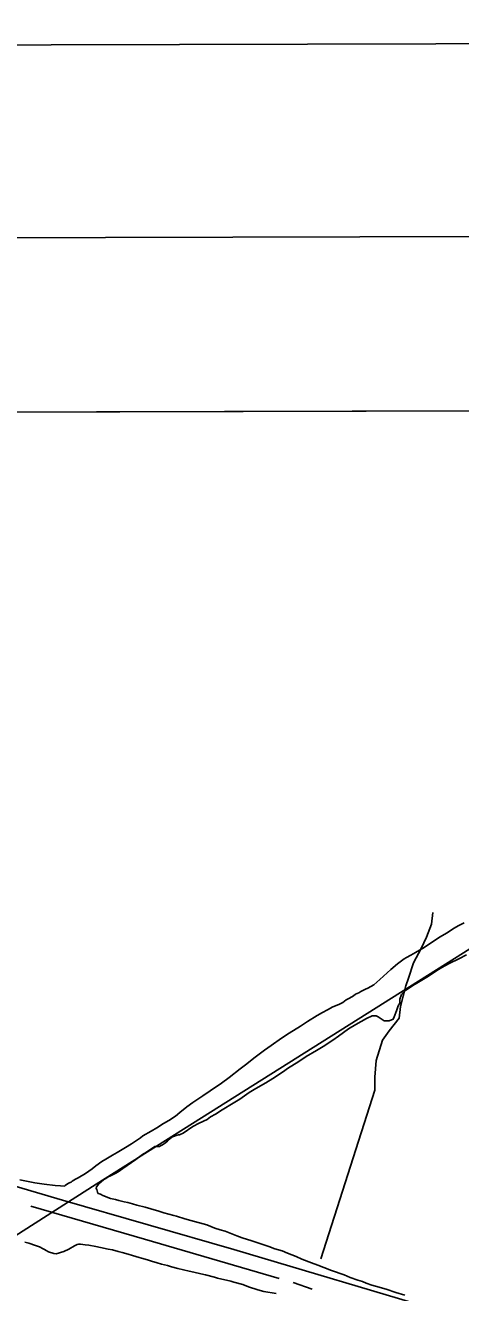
# Model space of a CAD drawing. Extents: x 3355677 to 3393573, y 612928 to 638357.
# Drawn here: x 3368677 to 3370092, y 633662 to 637774 of the extents above; entities that cross this region are included whole.
import ezdxf

# ---------------------------------------------------------------- set-up
doc = ezdxf.new("R2010")
doc.units = 0
for name, color, linetype in [('G-ANNO-NPLT', 7, 'Continuous'), ('V-ANNO-SYMB', 7, 'Continuous'), ('V-GRID-FRAM', 7, 'Continuous'), ('V-ROAD-CNTR', 7, 'Continuous'), ('V-SITE-VEGE', 7, 'Continuous'), ('V-TOPO-SHOR', 7, 'Continuous'), ('V-UTIL-LINE', 7, 'Continuous')]:
    doc.layers.add(name, color=color, linetype=linetype)

msp = doc.modelspace()

# ---------------------------------------------------------------- linework, layer by layer
at = {"layer": 'G-ANNO-NPLT'}
msp.add_lwpolyline([(3356323.2, 613511.2), (3392989.8, 613607.2), (3392926.5, 637773.8), (3356260, 637677.8)], close=True, dxfattribs=at)
at = {"layer": 'V-ANNO-SYMB'}
msp.add_lwpolyline([(3359071.7, 614143.5), (3392154.8, 614230.1), (3392094.8, 637146.6), (3359011.7, 637060), (3359071.7, 614143.5)], dxfattribs=at)
at = {"layer": 'V-GRID-FRAM'}
msp.add_lwpolyline([(3359767.9, 636495.9), (3391341.6, 636578.5), (3391397.2, 618394.8), (3359807.6, 618312.1), (3359767.9, 636495.9)], dxfattribs=at)
at = {"layer": 'V-ROAD-CNTR'}
msp.add_lwpolyline([(3372689.3, 632825.7), (3372172.1, 632979.2), (3371663, 633127.9), (3371281.4, 633235.3), (3370843.5, 633369), (3370214.4, 633552.7), (3370031.1, 633601.7), (3369354.2, 633802.1), (3368798.3, 633962.4), (3368183.6, 634143), (3367760.5, 634265.5), (3367404.6, 634371.9), (3366885, 634523.8), (3366404.2, 634666.2), (3365988.3, 634788.7)], dxfattribs=at)
at = {"layer": 'V-SITE-VEGE'}
for p, q in [((3368026.9, 636517.5), (3371031.6, 636525.3)), ((3370102.9, 634862), (3370083.6, 634852.4)), ((3370025.2, 634817), (3369993.2, 634796.1)), ((3370045.2, 634829), (3370025.2, 634817)), ((3370070, 634844.3), (3370045.2, 634829)), ((3370083.6, 634852.4), (3370070, 634844.3)), ((3369973.2, 634782.4), (3369944.4, 634765.5)), ((3369993.2, 634796.1), (3369973.2, 634782.4)), ((3369907.5, 634745.3), (3369886.7, 634729.3)), ((3369915.5, 634749.4), (3369907.5, 634745.3)), ((3369929.1, 634757.4), (3369915.5, 634749.4)), ((3369944.4, 634765.5), (3369929.1, 634757.4)), ((3369865.1, 634710.8), (3369829.1, 634677.8)), ((3369886.7, 634729.3), (3369865.1, 634710.8)), ((3369789.9, 634649.7), (3369781.9, 634647.3)), ((3369809.1, 634660.9), (3369789.9, 634649.7)), ((3369829.1, 634677.8), (3369809.1, 634660.9)), ((3369719.5, 634611.8), (3369708.3, 634603.8)), ((3369730.7, 634617.5), (3369719.5, 634611.8)), ((3369743.5, 634625.5), (3369730.7, 634617.5)), ((3369749.9, 634630.3), (3369743.5, 634625.5)), ((3369760.3, 634635.2), (3369749.9, 634630.3)), ((3369764.3, 634636.8), (3369760.3, 634635.2)), ((3369766.7, 634639.2), (3369764.3, 634636.8)), ((3369781.9, 634647.3), (3369766.7, 634639.2)), ((3369642.6, 634570.8), (3369625, 634561.1)), ((3369658.6, 634580.4), (3369642.6, 634570.8)), ((3369676.2, 634589.3), (3369658.6, 634580.4)), ((3369695.4, 634597.3), (3369676.2, 634589.3)), ((3369708.3, 634603.8), (3369695.4, 634597.3)), ((3369571.4, 634526.5), (3369534.5, 634504)), ((3369593.8, 634541.8), (3369571.4, 634526.5)), ((3369625, 634561.1), (3369593.8, 634541.8)), ((3369509.7, 634487.9), (3369476.1, 634463.8)), ((3369534.5, 634504), (3369509.7, 634487.9)), ((3369453.7, 634448.5), (3369419.3, 634422.7)), ((3369476.1, 634463.8), (3369453.7, 634448.5)), ((3369396.9, 634405.1), (3369375.3, 634388.2)), ((3369419.3, 634422.7), (3369396.9, 634405.1)), ((3369375.3, 634388.2), (3369339.3, 634360.8)), ((3369314.5, 634342.3), (3369277.6, 634316.6)), ((3369339.3, 634360.8), (3369314.5, 634342.3)), ((3369254.4, 634300.5), (3369221.6, 634278.8)), ((3369277.6, 634316.6), (3369254.4, 634300.5)), ((3369179.2, 634246.6), (3369164.8, 634235.4)), ((3369202.4, 634265.1), (3369179.2, 634246.6)), ((3369221.6, 634278.8), (3369202.4, 634265.1)), ((3369126.4, 634211.2), (3369104, 634196.8)), ((3369143.2, 634220.9), (3369126.4, 634211.2)), ((3369164.8, 634235.4), (3369143.2, 634220.9)), ((3369051.1, 634164.6), (3369022.3, 634145.3)), ((3369059.1, 634171), (3369051.1, 634164.6)), ((3369086.4, 634186.3), (3369059.1, 634171)), ((3369104, 634196.8), (3369086.4, 634186.3)), ((3368975.9, 634117.1), (3368959.9, 634108.2)), ((3369003.1, 634133.2), (3368975.9, 634117.1)), ((3369022.3, 634145.3), (3369003.1, 634133.2)), ((3368926.3, 634087.3), (3368906.2, 634073.6)), ((3368938.3, 634095.4), (3368926.3, 634087.3)), ((3368959.9, 634108.2), (3368938.3, 634095.4)), ((3368848.6, 634035), (3368840.6, 634031)), ((3368872.6, 634048.7), (3368848.6, 634035)), ((3368894.2, 634064), (3368872.6, 634048.7)), ((3368906.2, 634073.6), (3368894.2, 634064)), ((3368708.4, 634018.7), (3368659.5, 634028.2)), ((3368738.8, 634014.7), (3368708.4, 634018.7)), ((3368774.1, 634010), (3368738.8, 634014.7)), ((3368791, 634009.2), (3368774.1, 634010)), ((3368804.6, 634007.7), (3368791, 634009.2)), ((3368807, 634010.1), (3368804.6, 634007.7)), ((3368817.4, 634017.3), (3368807, 634010.1)), ((3368826.2, 634021.3), (3368817.4, 634017.3)), ((3368829.4, 634023.8), (3368826.2, 634021.3)), ((3368840.6, 634031), (3368829.4, 634023.8))]:
    msp.add_line(p, q, dxfattribs=at)
for points in [[(3369097.7, 634136.6), (3369112.9, 634136.6), (3369116.1, 634138.3), (3369123.3, 634142.3), (3369129.7, 634146.3), (3369139.3, 634154.3), (3369145.7, 634160.8), (3369153.7, 634166.4), (3369158.5, 634168.8), (3369167.4, 634172), (3369174.6, 634174.5), (3369177.8, 634174.5), (3369180.2, 634175.3), (3369189.8, 634180.1), (3369221.8, 634201.8), (3369241.8, 634212.3), (3369268.2, 634224.4), (3369273, 634228.4), (3369278.6, 634232.4), (3369294.6, 634241.3), (3369317.1, 634255), (3369352.3, 634276.7), (3369373.9, 634290.4), (3369404.3, 634312.1), (3369425.9, 634324.2), (3369458.7, 634343.5), (3369481.2, 634357.2), (3369516.4, 634379.7), (3369528.4, 634389.3), (3369566, 634412.7), (3369590, 634428), (3369622.8, 634448.1), (3369645.3, 634461), (3369675.7, 634481.1), (3369694.9, 634494.7), (3369726.9, 634518.1), (3369750.9, 634532.5), (3369785.3, 634551.9), (3369803.8, 634559.9), (3369817.4, 634560), (3369823, 634556.8), (3369843.1, 634544), (3369859.1, 634544), (3369872.7, 634549.7), (3369875.1, 634556.9), (3369883.1, 634576.9), (3369888.6, 634593), (3369893.4, 634601.8), (3369893.4, 634604.2), (3369894.2, 634614.7), (3369899.8, 634629.1), (3369902.2, 634632.3), (3369905.4, 634636.3), (3369915, 634645.2), (3369935.8, 634658.8), (3369948.6, 634666.9), (3369981.4, 634686.2), (3370003, 634699.9), (3370019.8, 634710.3), (3370038.3, 634721.6), (3370055.9, 634731.3), (3370085.5, 634745), (3370110.3, 634757.8)], [(3369910.1, 633654.3), (3369880.4, 633663.1), (3369849.1, 633673.4), (3369814.6, 633683.8), (3369802.6, 633686.9), (3369784.1, 633693.3), (3369772.1, 633698.1), (3369756.9, 633702.9), (3369732, 633711.6), (3369713.5, 633719.6), (3369671.8, 633733.9), (3369646.9, 633744.3), (3369627.7, 633751.5), (3369606.8, 633758.6), (3369575.5, 633771.4), (3369557.1, 633779.4), (3369529, 633790.5), (3369512.1, 633797.7), (3369487.3, 633804.8), (3369468, 633812), (3369435.9, 633823.2), (3369413.5, 633830.3), (3369382.2, 633839.9), (3369364.5, 633847), (3369348.5, 633853.4), (3369326.8, 633861.4), (3369310, 633866.2), (3369293.1, 633871.7), (3369266.6, 633882.1), (3369214.5, 633896.4), (3369195.2, 633902), (3369168, 633910.7), (3369159.9, 633913.1), (3369127.1, 633921.8), (3369111, 633926.6), (3369084.5, 633933.8), (3369066.1, 633939.3), (3369039.6, 633945.7), (3369025.2, 633950.5), (3369010.7, 633954.4), (3368998.7, 633956.8), (3368981.1, 633960.8), (3368970.6, 633964), (3368953.8, 633967.9), (3368928.9, 633977.5), (3368920.9, 633981.5), (3368913.7, 633983.9), (3368912.1, 633987.9), (3368909.6, 633996.7), (3368907.2, 634000.7), (3368908, 634005.5), (3368916, 634015.9), (3368923.2, 634021.6), (3368932, 634029.6), (3368939.2, 634032.8), (3368946.4, 634038.5), (3368954.4, 634041.7), (3368969.6, 634048.9), (3368978.4, 634054.6), (3368994.4, 634065), (3369022.5, 634085.1), (3369036.1, 634094), (3369057.7, 634110.1), (3369071.3, 634118.1), (3369097.7, 634136.6)], [(3368675.9, 633826), (3368688.1, 633823.4), (3368710.8, 633815), (3368722.9, 633810.8), (3368735.6, 633804.5), (3368739.3, 633802.4), (3368744.6, 633798.7), (3368752, 633795), (3368769.9, 633789.3), (3368777.3, 633788.2), (3368802.1, 633796.2), (3368818.4, 633803.6), (3368836.8, 633813.7), (3368845.8, 633819), (3368850.5, 633819.5), (3368856.4, 633819.5), (3368871.1, 633818), (3368883.8, 633815.9), (3368906.5, 633811.7), (3368921.8, 633808.6)], [(3368921.8, 633808.6), (3368946.1, 633803.9), (3368960.3, 633801.3), (3368978.8, 633796.1), (3368991.5, 633793), (3369011, 633787.2), (3369025.2, 633782.5), (3369047.4, 633776.7), (3369054.8, 633774.6), (3369074.3, 633768.9), (3369087, 633764.2), (3369105.5, 633758.9), (3369119.7, 633754.7), (3369139.3, 633750), (3369151.9, 633746.4), (3369173, 633740.6), (3369210, 633731.7), (3369224.2, 633728.6), (3369246.9, 633723.4), (3369262.2, 633719.7), (3369291.3, 633712.4), (3369301.8, 633709.3), (3369344.6, 633699.9), (3369354.1, 633696.7), (3369384.2, 633688.9), (3369402.1, 633681.6), (3369432.7, 633671.1), (3369452.3, 633665.8), (3369492.4, 633660.1)]]:
    msp.add_lwpolyline(points, dxfattribs=at)
at = {"layer": 'V-TOPO-SHOR'}
msp.add_line((3369547.3, 633695.2), (3369609.3, 633673.6), dxfattribs=at)
for points in [[(3369637.5, 633772), (3369812.9, 634319.1), (3369812.9, 634360.9), (3369817.1, 634415.2), (3369837.9, 634482), (3369858.8, 634511.3), (3369892.2, 634553), (3369896.4, 634590.6), (3369913.1, 634657.4), (3369921.5, 634682.5), (3369938.2, 634732.6), (3369963.2, 634778.6), (3369980, 634816.1), (3369996.7, 634857.9), (3370000.8, 634895.5)], [(3368694.9, 633943.3), (3369064.4, 633835.4), (3369501.4, 633708.7)]]:
    msp.add_lwpolyline(points, dxfattribs=at)
at = {"layer": 'V-UTIL-LINE'}
msp.add_lwpolyline([(3371586.7, 635725.6), (3370492.9, 635011.5), (3368907.2, 634014.2), (3368020.9, 633448.5), (3366956.2, 632758.4), (3365577.6, 631917.8), (3364899.4, 631556.3), (3363648.6, 630908.5), (3362398, 630256.7), (3362135.4, 629960.6), (3362001.5, 629896.5)], dxfattribs=at)

doc.saveas('drawing.dxf')
